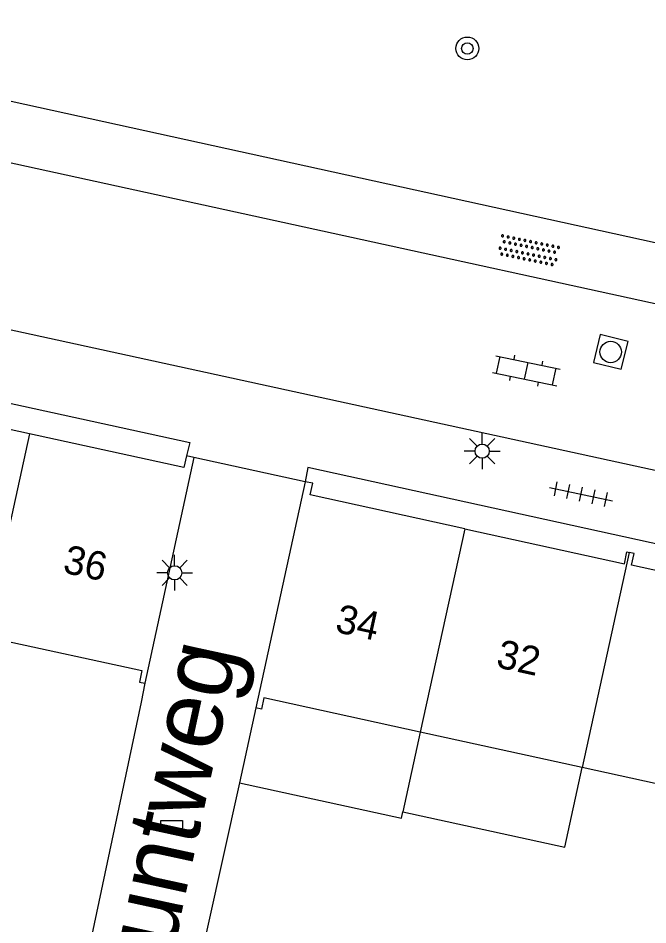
# Model space of a CAD drawing. Extents: x 130998 to 133001, y 398999 to 403002.
# Drawn here: x 131157.53 to 131179.59, y 399019.77 to 399051.51 of the extents above; entities that cross this region are included whole.
import ezdxf

# ---------------------------------------------------------------- set-up
doc = ezdxf.new("R2010")
doc.units = 0
for name, color, linetype in [('gg-afsc-erfafscheiding', 7, 'Continuous'), ('gg-afsc-muur', 7, 'Continuous'), ('gg-anno-huisnummerreeks BGT', 7, 'Continuous'), ('gg-anno-openbare ruimte label', 7, 'Continuous'), ('gg-bbg-gedigitaliseerde bebouwing', 7, 'Continuous'), ('gg-bbg-hoofdgebouw', 7, 'Continuous'), ('gg-bbg-luifel en loopbrug', 7, 'Continuous'), ('gg-bbg-tussenscheiding', 7, 'Continuous'), ('gg-knt-verharding', 7, 'Continuous'), ('gt-symb-boom', 7, 'Continuous'), ('gt-symb-klinker verharding', 7, 'Continuous'), ('gt-symb-kolk center center', 7, 'Continuous'), ('gt-symb-lichtmast', 7, 'Continuous'), ('gt-symb-overige verharding', 7, 'Continuous'), ('gt-symb-rioolschacht', 7, 'Continuous'), ('gt-symb-tegel verharding', 7, 'Continuous')]:
    doc.layers.add(name, color=color, linetype=linetype)

# ---------------------------------------------------------------- blocks, each defined once
blk = doc.blocks.new('gt0-BOOM')
at = {"layer": 'gt-symb-boom'}
for radius in [0.4, 0.2]:
    blk.add_circle((0, 0), radius, dxfattribs=at)
blk = doc.blocks.new('gt0-KL1')
at = {"layer": 'gt-symb-klinker verharding'}
for p, q in [((-0.5, 0.3), (-0.5, 0.45)), ((0.5, 0.3), (0.5, 0.45)), ((-1.15, 0.3), (1.15, 0.3)), ((-1, -0.3), (-1, 0.3)), ((0, -0.3), (0, 0.3)), ((1, -0.3), (1, 0.3)), ((-1.15, -0.3), (1.15, -0.3)), ((-0.5, -0.45), (-0.5, -0.3)), ((0.5, -0.45), (0.5, -0.3))]:
    blk.add_line(p, q, dxfattribs=at)
blk = doc.blocks.new('gt0-OVH')
at = {"layer": 'gt-symb-overige verharding'}
for points in [[(-0.972, 0.298), (-0.967, 0.308), (-0.965, 0.319), (-0.966, 0.33), (-0.971, 0.34), (-0.978, 0.348), (-0.988, 0.353), (-0.999, 0.355), (-1.01, 0.354), (-1.02, 0.349), (-1.028, 0.342), (-1.033, 0.332), (-1.035, 0.321), (-1.034, 0.31), (-1.029, 0.3), (-1.022, 0.292), (-1.012, 0.287), (-1.001, 0.285), (-0.99, 0.286), (-0.98, 0.291)], [(-0.772, 0.298), (-0.767, 0.308), (-0.765, 0.319), (-0.766, 0.33), (-0.771, 0.34), (-0.778, 0.348), (-0.788, 0.353), (-0.799, 0.355), (-0.81, 0.354), (-0.82, 0.349), (-0.828, 0.342), (-0.833, 0.332), (-0.835, 0.321), (-0.834, 0.31), (-0.829, 0.3), (-0.822, 0.292), (-0.812, 0.287), (-0.801, 0.285), (-0.79, 0.286), (-0.78, 0.291)], [(-0.572, 0.298), (-0.567, 0.308), (-0.565, 0.319), (-0.566, 0.33), (-0.571, 0.34), (-0.578, 0.348), (-0.588, 0.353), (-0.599, 0.355), (-0.61, 0.354), (-0.62, 0.349), (-0.628, 0.342), (-0.633, 0.332), (-0.635, 0.321), (-0.634, 0.31), (-0.629, 0.3), (-0.622, 0.292), (-0.612, 0.287), (-0.601, 0.285), (-0.59, 0.286), (-0.58, 0.291)], [(-0.372, 0.298), (-0.367, 0.308), (-0.365, 0.319), (-0.366, 0.33), (-0.371, 0.34), (-0.378, 0.348), (-0.388, 0.353), (-0.399, 0.355), (-0.41, 0.354), (-0.42, 0.349), (-0.428, 0.342), (-0.433, 0.332), (-0.435, 0.321), (-0.434, 0.31), (-0.429, 0.3), (-0.422, 0.292), (-0.412, 0.287), (-0.401, 0.285), (-0.39, 0.286), (-0.38, 0.291)], [(-0.172, 0.298), (-0.167, 0.308), (-0.165, 0.319), (-0.166, 0.33), (-0.171, 0.34), (-0.178, 0.348), (-0.188, 0.353), (-0.199, 0.355), (-0.21, 0.354), (-0.22, 0.349), (-0.228, 0.342), (-0.233, 0.332), (-0.235, 0.321), (-0.234, 0.31), (-0.229, 0.3), (-0.222, 0.292), (-0.212, 0.287), (-0.201, 0.285), (-0.19, 0.286), (-0.18, 0.291)], [(0.028, 0.298), (0.033, 0.308), (0.035, 0.319), (0.034, 0.33), (0.029, 0.34), (0.022, 0.348), (0.012, 0.353), (0.001, 0.355), (-0.01, 0.354), (-0.02, 0.349), (-0.028, 0.342), (-0.033, 0.332), (-0.035, 0.321), (-0.034, 0.31), (-0.029, 0.3), (-0.022, 0.292), (-0.012, 0.287), (-0.001, 0.285), (0.01, 0.286), (0.02, 0.291)], [(0.228, 0.298), (0.233, 0.308), (0.235, 0.319), (0.234, 0.33), (0.229, 0.34), (0.222, 0.348), (0.212, 0.353), (0.201, 0.355), (0.19, 0.354), (0.18, 0.349), (0.172, 0.342), (0.167, 0.332), (0.165, 0.321), (0.166, 0.31), (0.171, 0.3), (0.178, 0.292), (0.188, 0.287), (0.199, 0.285), (0.21, 0.286), (0.22, 0.291)], [(0.428, 0.298), (0.433, 0.308), (0.435, 0.319), (0.434, 0.33), (0.429, 0.34), (0.422, 0.348), (0.412, 0.353), (0.401, 0.355), (0.39, 0.354), (0.38, 0.349), (0.372, 0.342), (0.367, 0.332), (0.365, 0.321), (0.366, 0.31), (0.371, 0.3), (0.378, 0.292), (0.388, 0.287), (0.399, 0.285), (0.41, 0.286), (0.42, 0.291)], [(0.628, 0.298), (0.633, 0.308), (0.635, 0.319), (0.634, 0.33), (0.629, 0.34), (0.622, 0.348), (0.612, 0.353), (0.601, 0.355), (0.59, 0.354), (0.58, 0.349), (0.572, 0.342), (0.567, 0.332), (0.565, 0.321), (0.566, 0.31), (0.571, 0.3), (0.578, 0.292), (0.588, 0.287), (0.599, 0.285), (0.61, 0.286), (0.62, 0.291)], [(0.828, 0.298), (0.833, 0.308), (0.835, 0.319), (0.834, 0.33), (0.829, 0.34), (0.822, 0.348), (0.812, 0.353), (0.801, 0.355), (0.79, 0.354), (0.78, 0.349), (0.772, 0.342), (0.767, 0.332), (0.765, 0.321), (0.766, 0.31), (0.771, 0.3), (0.778, 0.292), (0.788, 0.287), (0.799, 0.285), (0.81, 0.286), (0.82, 0.291)], [(1.028, 0.298), (1.033, 0.308), (1.035, 0.319), (1.034, 0.33), (1.029, 0.34), (1.022, 0.348), (1.012, 0.353), (1.001, 0.355), (0.99, 0.354), (0.98, 0.349), (0.972, 0.342), (0.967, 0.332), (0.965, 0.321), (0.966, 0.31), (0.971, 0.3), (0.978, 0.292), (0.988, 0.287), (0.999, 0.285), (1.01, 0.286), (1.02, 0.291)], [(-0.872, 0.106), (-0.867, 0.116), (-0.865, 0.126), (-0.866, 0.137), (-0.871, 0.147), (-0.878, 0.156), (-0.888, 0.161), (-0.899, 0.163), (-0.91, 0.162), (-0.92, 0.157), (-0.928, 0.15), (-0.933, 0.14), (-0.935, 0.129), (-0.934, 0.118), (-0.929, 0.108), (-0.922, 0.1), (-0.912, 0.095), (-0.901, 0.092), (-0.89, 0.094), (-0.88, 0.098)], [(-0.672, 0.106), (-0.667, 0.116), (-0.665, 0.126), (-0.666, 0.137), (-0.671, 0.147), (-0.678, 0.156), (-0.688, 0.161), (-0.699, 0.163), (-0.71, 0.162), (-0.72, 0.157), (-0.728, 0.15), (-0.733, 0.14), (-0.735, 0.129), (-0.734, 0.118), (-0.729, 0.108), (-0.722, 0.1), (-0.712, 0.095), (-0.701, 0.092), (-0.69, 0.094), (-0.68, 0.098)], [(-0.472, 0.106), (-0.467, 0.116), (-0.465, 0.126), (-0.466, 0.137), (-0.471, 0.147), (-0.478, 0.156), (-0.488, 0.161), (-0.499, 0.163), (-0.51, 0.162), (-0.52, 0.157), (-0.528, 0.15), (-0.533, 0.14), (-0.535, 0.129), (-0.534, 0.118), (-0.529, 0.108), (-0.522, 0.1), (-0.512, 0.095), (-0.501, 0.092), (-0.49, 0.094), (-0.48, 0.098)], [(-0.272, 0.106), (-0.267, 0.116), (-0.265, 0.126), (-0.266, 0.137), (-0.271, 0.147), (-0.278, 0.156), (-0.288, 0.161), (-0.299, 0.163), (-0.31, 0.162), (-0.32, 0.157), (-0.328, 0.15), (-0.333, 0.14), (-0.335, 0.129), (-0.334, 0.118), (-0.329, 0.108), (-0.322, 0.1), (-0.312, 0.095), (-0.301, 0.092), (-0.29, 0.094), (-0.28, 0.098)], [(-0.072, 0.106), (-0.067, 0.116), (-0.065, 0.126), (-0.066, 0.137), (-0.071, 0.147), (-0.078, 0.156), (-0.088, 0.161), (-0.099, 0.163), (-0.11, 0.162), (-0.12, 0.157), (-0.128, 0.15), (-0.133, 0.14), (-0.135, 0.129), (-0.134, 0.118), (-0.129, 0.108), (-0.122, 0.1), (-0.112, 0.095), (-0.101, 0.092), (-0.09, 0.094), (-0.08, 0.098)], [(0.128, 0.106), (0.133, 0.116), (0.135, 0.126), (0.134, 0.137), (0.129, 0.147), (0.122, 0.156), (0.112, 0.161), (0.101, 0.163), (0.09, 0.162), (0.08, 0.157), (0.072, 0.15), (0.067, 0.14), (0.065, 0.129), (0.066, 0.118), (0.071, 0.108), (0.078, 0.1), (0.088, 0.095), (0.099, 0.092), (0.11, 0.094), (0.12, 0.098)], [(0.328, 0.106), (0.333, 0.116), (0.335, 0.126), (0.334, 0.137), (0.329, 0.147), (0.322, 0.156), (0.312, 0.161), (0.301, 0.163), (0.29, 0.162), (0.28, 0.157), (0.272, 0.15), (0.267, 0.14), (0.265, 0.129), (0.266, 0.118), (0.271, 0.108), (0.278, 0.1), (0.288, 0.095), (0.299, 0.092), (0.31, 0.094), (0.32, 0.098)], [(0.528, 0.106), (0.533, 0.116), (0.535, 0.126), (0.534, 0.137), (0.529, 0.147), (0.522, 0.156), (0.512, 0.161), (0.501, 0.163), (0.49, 0.162), (0.48, 0.157), (0.472, 0.15), (0.467, 0.14), (0.465, 0.129), (0.466, 0.118), (0.471, 0.108), (0.478, 0.1), (0.488, 0.095), (0.499, 0.092), (0.51, 0.094), (0.52, 0.098)], [(0.728, 0.106), (0.733, 0.116), (0.735, 0.126), (0.734, 0.137), (0.729, 0.147), (0.722, 0.156), (0.712, 0.161), (0.701, 0.163), (0.69, 0.162), (0.68, 0.157), (0.672, 0.15), (0.667, 0.14), (0.665, 0.129), (0.666, 0.118), (0.671, 0.108), (0.678, 0.1), (0.688, 0.095), (0.699, 0.092), (0.71, 0.094), (0.72, 0.098)], [(0.928, 0.106), (0.933, 0.116), (0.935, 0.126), (0.934, 0.137), (0.929, 0.147), (0.922, 0.156), (0.912, 0.161), (0.901, 0.163), (0.89, 0.162), (0.88, 0.157), (0.872, 0.15), (0.867, 0.14), (0.865, 0.129), (0.866, 0.118), (0.871, 0.108), (0.878, 0.1), (0.888, 0.095), (0.899, 0.092), (0.91, 0.094), (0.92, 0.098)], [(-0.972, -0.142), (-0.967, -0.132), (-0.965, -0.121), (-0.966, -0.11), (-0.971, -0.1), (-0.978, -0.092), (-0.988, -0.087), (-0.999, -0.085), (-1.01, -0.086), (-1.02, -0.091), (-1.028, -0.098), (-1.033, -0.108), (-1.035, -0.119), (-1.034, -0.13), (-1.029, -0.14), (-1.022, -0.148), (-1.012, -0.153), (-1.001, -0.155), (-0.99, -0.154), (-0.98, -0.149)], [(-0.872, -0.334), (-0.867, -0.324), (-0.865, -0.314), (-0.866, -0.303), (-0.871, -0.293), (-0.878, -0.284), (-0.888, -0.279), (-0.899, -0.277), (-0.91, -0.278), (-0.92, -0.283), (-0.928, -0.29), (-0.933, -0.3), (-0.935, -0.311), (-0.934, -0.322), (-0.929, -0.332), (-0.922, -0.34), (-0.912, -0.345), (-0.901, -0.348), (-0.89, -0.346), (-0.88, -0.342)], [(-0.772, -0.142), (-0.767, -0.132), (-0.765, -0.121), (-0.766, -0.11), (-0.771, -0.1), (-0.778, -0.092), (-0.788, -0.087), (-0.799, -0.085), (-0.81, -0.086), (-0.82, -0.091), (-0.828, -0.098), (-0.833, -0.108), (-0.835, -0.119), (-0.834, -0.13), (-0.829, -0.14), (-0.822, -0.148), (-0.812, -0.153), (-0.801, -0.155), (-0.79, -0.154), (-0.78, -0.149)], [(-0.672, -0.334), (-0.667, -0.324), (-0.665, -0.314), (-0.666, -0.303), (-0.671, -0.293), (-0.678, -0.284), (-0.688, -0.279), (-0.699, -0.277), (-0.71, -0.278), (-0.72, -0.283), (-0.728, -0.29), (-0.733, -0.3), (-0.735, -0.311), (-0.734, -0.322), (-0.729, -0.332), (-0.722, -0.34), (-0.712, -0.345), (-0.701, -0.348), (-0.69, -0.346), (-0.68, -0.342)], [(-0.572, -0.142), (-0.567, -0.132), (-0.565, -0.121), (-0.566, -0.11), (-0.571, -0.1), (-0.578, -0.092), (-0.588, -0.087), (-0.599, -0.085), (-0.61, -0.086), (-0.62, -0.091), (-0.628, -0.098), (-0.633, -0.108), (-0.635, -0.119), (-0.634, -0.13), (-0.629, -0.14), (-0.622, -0.148), (-0.612, -0.153), (-0.601, -0.155), (-0.59, -0.154), (-0.58, -0.149)], [(-0.472, -0.334), (-0.467, -0.324), (-0.465, -0.314), (-0.466, -0.303), (-0.471, -0.293), (-0.478, -0.284), (-0.488, -0.279), (-0.499, -0.277), (-0.51, -0.278), (-0.52, -0.283), (-0.528, -0.29), (-0.533, -0.3), (-0.535, -0.311), (-0.534, -0.322), (-0.529, -0.332), (-0.522, -0.34), (-0.512, -0.345), (-0.501, -0.348), (-0.49, -0.346), (-0.48, -0.342)], [(-0.372, -0.142), (-0.367, -0.132), (-0.365, -0.121), (-0.366, -0.11), (-0.371, -0.1), (-0.378, -0.092), (-0.388, -0.087), (-0.399, -0.085), (-0.41, -0.086), (-0.42, -0.091), (-0.428, -0.098), (-0.433, -0.108), (-0.435, -0.119), (-0.434, -0.13), (-0.429, -0.14), (-0.422, -0.148), (-0.412, -0.153), (-0.401, -0.155), (-0.39, -0.154), (-0.38, -0.149)], [(-0.272, -0.334), (-0.267, -0.324), (-0.265, -0.314), (-0.266, -0.303), (-0.271, -0.293), (-0.278, -0.284), (-0.288, -0.279), (-0.299, -0.277), (-0.31, -0.278), (-0.32, -0.283), (-0.328, -0.29), (-0.333, -0.3), (-0.335, -0.311), (-0.334, -0.322), (-0.329, -0.332), (-0.322, -0.34), (-0.312, -0.345), (-0.301, -0.348), (-0.29, -0.346), (-0.28, -0.342)], [(-0.172, -0.142), (-0.167, -0.132), (-0.165, -0.121), (-0.166, -0.11), (-0.171, -0.1), (-0.178, -0.092), (-0.188, -0.087), (-0.199, -0.085), (-0.21, -0.086), (-0.22, -0.091), (-0.228, -0.098), (-0.233, -0.108), (-0.235, -0.119), (-0.234, -0.13), (-0.229, -0.14), (-0.222, -0.148), (-0.212, -0.153), (-0.201, -0.155), (-0.19, -0.154), (-0.18, -0.149)], [(-0.072, -0.334), (-0.067, -0.324), (-0.065, -0.314), (-0.066, -0.303), (-0.071, -0.293), (-0.078, -0.284), (-0.088, -0.279), (-0.099, -0.277), (-0.11, -0.278), (-0.12, -0.283), (-0.128, -0.29), (-0.133, -0.3), (-0.135, -0.311), (-0.134, -0.322), (-0.129, -0.332), (-0.122, -0.34), (-0.112, -0.345), (-0.101, -0.348), (-0.09, -0.346), (-0.08, -0.342)], [(0.028, -0.142), (0.033, -0.132), (0.035, -0.121), (0.034, -0.11), (0.029, -0.1), (0.022, -0.092), (0.012, -0.087), (0.001, -0.085), (-0.01, -0.086), (-0.02, -0.091), (-0.028, -0.098), (-0.033, -0.108), (-0.035, -0.119), (-0.034, -0.13), (-0.029, -0.14), (-0.022, -0.148), (-0.012, -0.153), (-0.001, -0.155), (0.01, -0.154), (0.02, -0.149)], [(0.128, -0.334), (0.133, -0.324), (0.135, -0.314), (0.134, -0.303), (0.129, -0.293), (0.122, -0.284), (0.112, -0.279), (0.101, -0.277), (0.09, -0.278), (0.08, -0.283), (0.072, -0.29), (0.067, -0.3), (0.065, -0.311), (0.066, -0.322), (0.071, -0.332), (0.078, -0.34), (0.088, -0.345), (0.099, -0.348), (0.11, -0.346), (0.12, -0.342)], [(0.228, -0.142), (0.233, -0.132), (0.235, -0.121), (0.234, -0.11), (0.229, -0.1), (0.222, -0.092), (0.212, -0.087), (0.201, -0.085), (0.19, -0.086), (0.18, -0.091), (0.172, -0.098), (0.167, -0.108), (0.165, -0.119), (0.166, -0.13), (0.171, -0.14), (0.178, -0.148), (0.188, -0.153), (0.199, -0.155), (0.21, -0.154), (0.22, -0.149)], [(0.328, -0.334), (0.333, -0.324), (0.335, -0.314), (0.334, -0.303), (0.329, -0.293), (0.322, -0.284), (0.312, -0.279), (0.301, -0.277), (0.29, -0.278), (0.28, -0.283), (0.272, -0.29), (0.267, -0.3), (0.265, -0.311), (0.266, -0.322), (0.271, -0.332), (0.278, -0.34), (0.288, -0.345), (0.299, -0.348), (0.31, -0.346), (0.32, -0.342)], [(0.428, -0.142), (0.433, -0.132), (0.435, -0.121), (0.434, -0.11), (0.429, -0.1), (0.422, -0.092), (0.412, -0.087), (0.401, -0.085), (0.39, -0.086), (0.38, -0.091), (0.372, -0.098), (0.367, -0.108), (0.365, -0.119), (0.366, -0.13), (0.371, -0.14), (0.378, -0.148), (0.388, -0.153), (0.399, -0.155), (0.41, -0.154), (0.42, -0.149)], [(0.528, -0.334), (0.533, -0.324), (0.535, -0.314), (0.534, -0.303), (0.529, -0.293), (0.522, -0.284), (0.512, -0.279), (0.501, -0.277), (0.49, -0.278), (0.48, -0.283), (0.472, -0.29), (0.467, -0.3), (0.465, -0.311), (0.466, -0.322), (0.471, -0.332), (0.478, -0.34), (0.488, -0.345), (0.499, -0.348), (0.51, -0.346), (0.52, -0.342)], [(0.628, -0.142), (0.633, -0.132), (0.635, -0.121), (0.634, -0.11), (0.629, -0.1), (0.622, -0.092), (0.612, -0.087), (0.601, -0.085), (0.59, -0.086), (0.58, -0.091), (0.572, -0.098), (0.567, -0.108), (0.565, -0.119), (0.566, -0.13), (0.571, -0.14), (0.578, -0.148), (0.588, -0.153), (0.599, -0.155), (0.61, -0.154), (0.62, -0.149)], [(0.728, -0.334), (0.733, -0.324), (0.735, -0.314), (0.734, -0.303), (0.729, -0.293), (0.722, -0.284), (0.712, -0.279), (0.701, -0.277), (0.69, -0.278), (0.68, -0.283), (0.672, -0.29), (0.667, -0.3), (0.665, -0.311), (0.666, -0.322), (0.671, -0.332), (0.678, -0.34), (0.688, -0.345), (0.699, -0.348), (0.71, -0.346), (0.72, -0.342)], [(0.828, -0.142), (0.833, -0.132), (0.835, -0.121), (0.834, -0.11), (0.829, -0.1), (0.822, -0.092), (0.812, -0.087), (0.801, -0.085), (0.79, -0.086), (0.78, -0.091), (0.772, -0.098), (0.767, -0.108), (0.765, -0.119), (0.766, -0.13), (0.771, -0.14), (0.778, -0.148), (0.788, -0.153), (0.799, -0.155), (0.81, -0.154), (0.82, -0.149)], [(0.928, -0.334), (0.933, -0.324), (0.935, -0.314), (0.934, -0.303), (0.929, -0.293), (0.922, -0.284), (0.912, -0.279), (0.901, -0.277), (0.89, -0.278), (0.88, -0.283), (0.872, -0.29), (0.867, -0.3), (0.865, -0.311), (0.866, -0.322), (0.871, -0.332), (0.878, -0.34), (0.888, -0.345), (0.899, -0.348), (0.91, -0.346), (0.92, -0.342)], [(1.028, -0.142), (1.033, -0.132), (1.035, -0.121), (1.034, -0.11), (1.029, -0.1), (1.022, -0.092), (1.012, -0.087), (1.001, -0.085), (0.99, -0.086), (0.98, -0.091), (0.972, -0.098), (0.967, -0.108), (0.965, -0.119), (0.966, -0.13), (0.971, -0.14), (0.978, -0.148), (0.988, -0.153), (0.999, -0.155), (1.01, -0.154), (1.02, -0.149)]]:
    blk.add_lwpolyline(points, close=True, dxfattribs=at)
blk = doc.blocks.new('gt0-RS')
at = {"layer": 'gt-symb-rioolschacht'}
blk.add_lwpolyline([(-0.5, -0.5), (0.5, -0.5), (0.5, 0.5), (-0.5, 0.5)], close=True, dxfattribs=at)
blk.add_circle((0, 0), 0.375, dxfattribs=at)
blk = doc.blocks.new('gt0-TEG1')
at = {"layer": 'gt-symb-tegel verharding'}
for p, q in [((-1.125, 0), (1.125, 0)), ((-0.9, -0.25), (-0.9, 0.25)), ((-0.45, -0.25), (-0.45, 0.25)), ((0, -0.25), (0, 0.25)), ((0.45, -0.25), (0.45, 0.25)), ((0.9, -0.25), (0.9, 0.25))]:
    blk.add_line(p, q, dxfattribs=at)
blk = doc.blocks.new('gt0-LMAST')
at = {"layer": 'gt-symb-lichtmast'}
for p, q in [((-0.182, 0.173), (-0.447, 0.438)), ((-0.005, 0.246), (-0.005, 0.621)), ((0.172, 0.173), (0.437, 0.438)), ((-0.255, -0.004), (-0.63, -0.004)), ((-0.182, -0.181), (-0.447, -0.446)), ((-0.005, -0.254), (-0.005, -0.629)), ((0.437, -0.446), (0.172, -0.181)), ((0.245, -0.004), (0.62, -0.004))]:
    blk.add_line(p, q, dxfattribs=at)
blk.add_circle((-0.005, -0.004), 0.25, dxfattribs=at)
blk = doc.blocks.new('gt0-KOLKCC')
at = {"layer": 'gt-symb-kolk center center'}
blk.add_lwpolyline([(-0.375, 0.2), (0.375, 0.2), (0.375, -0.2), (-0.375, -0.2)], close=True, dxfattribs=at)

msp = doc.modelspace()

# ---------------------------------------------------------------- linework, layer by layer
at = {"layer": 'gg-afsc-erfafscheiding'}
msp.add_line((131161.839, 399027.568), (131159.813, 399018.024), dxfattribs=at)
at = {"layer": 'gg-afsc-muur'}
msp.add_line((131161.976, 399028.226), (131161.839, 399027.568), dxfattribs=at)
msp.add_lwpolyline([(131165.281, 399024.742), (131163.617, 399017.219), (131163.743, 399017.192)], dxfattribs=at)
at = {"layer": 'gg-bbg-gedigitaliseerde bebouwing'}
for p, q in [((131156.377, 399029.868), (131161.864, 399028.668)), ((131171.615, 399026.516), (131166.143, 399027.713)), ((131177.286, 399025.275), (131171.615, 399026.516)), ((131182.957, 399024.033), (131177.286, 399025.275))]:
    msp.add_line(p, q, dxfattribs=at)
for points in [[(131161.864, 399028.668), (131161.78, 399028.267), (131161.976, 399028.226)], [(131166.143, 399027.713), (131166.056, 399027.318), (131165.861, 399027.361)]]:
    msp.add_lwpolyline(points, dxfattribs=at)
at = {"layer": 'gg-bbg-hoofdgebouw'}
for p, q in [((131163.691, 399036.13), (131161.976, 399028.226)), ((131163.691, 399036.13), (131163.431, 399036.19)), ((131167.591, 399035.281), (131165.861, 399027.361))]:
    msp.add_line(p, q, dxfattribs=at)
for points in [[(131157.93, 399036.962), (131152.374, 399038.175), (131152.464, 399038.586), (131152.348, 399038.611)], [(131163.431, 399036.19), (131163.341, 399035.78), (131157.93, 399036.962)], [(131173.173, 399033.636), (131167.761, 399034.82), (131167.851, 399035.23), (131167.591, 399035.281)], [(131173.173, 399033.636), (131178.764, 399032.412), (131178.854, 399032.823), (131178.934, 399032.805)], [(131184.516, 399031.153), (131179.018, 399032.356), (131179.108, 399032.767), (131178.934, 399032.805)]]:
    msp.add_lwpolyline(points, dxfattribs=at)
at = {"layer": 'gg-bbg-luifel en loopbrug'}
for p, q in [((131165.861, 399027.361), (131165.281, 399024.742)), ((131171.615, 399026.516), (131171.009, 399023.725))]:
    msp.add_line(p, q, dxfattribs=at)
for points in [[(131171.009, 399023.725), (131176.682, 399022.493), (131177.286, 399025.275)], [(131165.281, 399024.742), (131170.962, 399023.509), (131171.009, 399023.725)]]:
    msp.add_lwpolyline(points, dxfattribs=at)
at = {"layer": 'gg-bbg-tussenscheiding'}
for p, q in [((131157.93, 399036.962), (131156.377, 399029.868)), ((131173.173, 399033.636), (131171.615, 399026.516)), ((131178.934, 399032.805), (131177.286, 399025.275))]:
    msp.add_line(p, q, dxfattribs=at)
at = {"layer": 'gg-knt-verharding'}
for p, q in [((131143.995, 399051.51), (131196.97, 399039.902)), ((131156.404, 399046.637), (131196.538, 399037.868)), ((131206.176, 399029.921), (131155.161, 399041.056)), ((131167.591, 399035.281), (131163.691, 399036.13))]:
    msp.add_line(p, q, dxfattribs=at)
for points in [[(131129.951, 399043.5), (131130.08, 399043.963), (131163.548, 399036.652), (131163.431, 399036.19)], [(131201.463, 399028.37), (131167.679, 399035.781), (131167.591, 399035.281)]]:
    msp.add_lwpolyline(points, dxfattribs=at)

# ---------------------------------------------------------------- block references
at = {"layer": 'gt-symb-boom'}
msp.add_blockref('gt0-BOOM', (131173.265, 399050.449), dxfattribs=at)
at = {"layer": 'gt-symb-klinker verharding', "rotation": -11.77062600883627}
msp.add_blockref('gt0-KL1', (131175.332, 399039.166), dxfattribs=at)
at = {"layer": 'gt-symb-kolk center center'}
msp.add_blockref('gt0-KOLKCC', (131162.911, 399023.222), dxfattribs=at)
at = {"layer": 'gt-symb-lichtmast'}
for p in [(131173.79, 399036.355), (131163.02, 399032.097)]:
    msp.add_blockref('gt0-LMAST', p, dxfattribs=at)
at = {"layer": 'gt-symb-overige verharding', "rotation": -11.658401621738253}
msp.add_blockref('gt0-OVH', (131175.414, 399043.373), dxfattribs=at)
at = {"layer": 'gt-symb-rioolschacht', "rotation": 165.9226562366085}
msp.add_blockref('gt0-RS', (131178.286, 399039.823), dxfattribs=at)
at = {"layer": 'gt-symb-tegel verharding', "rotation": -12.006708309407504}
msp.add_blockref('gt0-TEG1', (131177.245, 399034.848), dxfattribs=at)

# ---------------------------------------------------------------- texts
at = {"layer": 'gg-anno-huisnummerreeks BGT'}
for s, rotation, p in [('36', 347.7, (131159.064, 399032.108)), ('34', 347.6, (131168.598, 399030.032)), ('32', 347.6, (131174.237, 399028.798))]:
    msp.add_text(s, height=1, rotation=rotation, dxfattribs=at).set_placement(p)
at = {"layer": 'gg-anno-openbare ruimte label'}
msp.add_text('Kruizemuntweg', height=2.5, rotation=77.8, dxfattribs=at).set_placement((131160.381, 399006.869))

doc.saveas('drawing.dxf')
